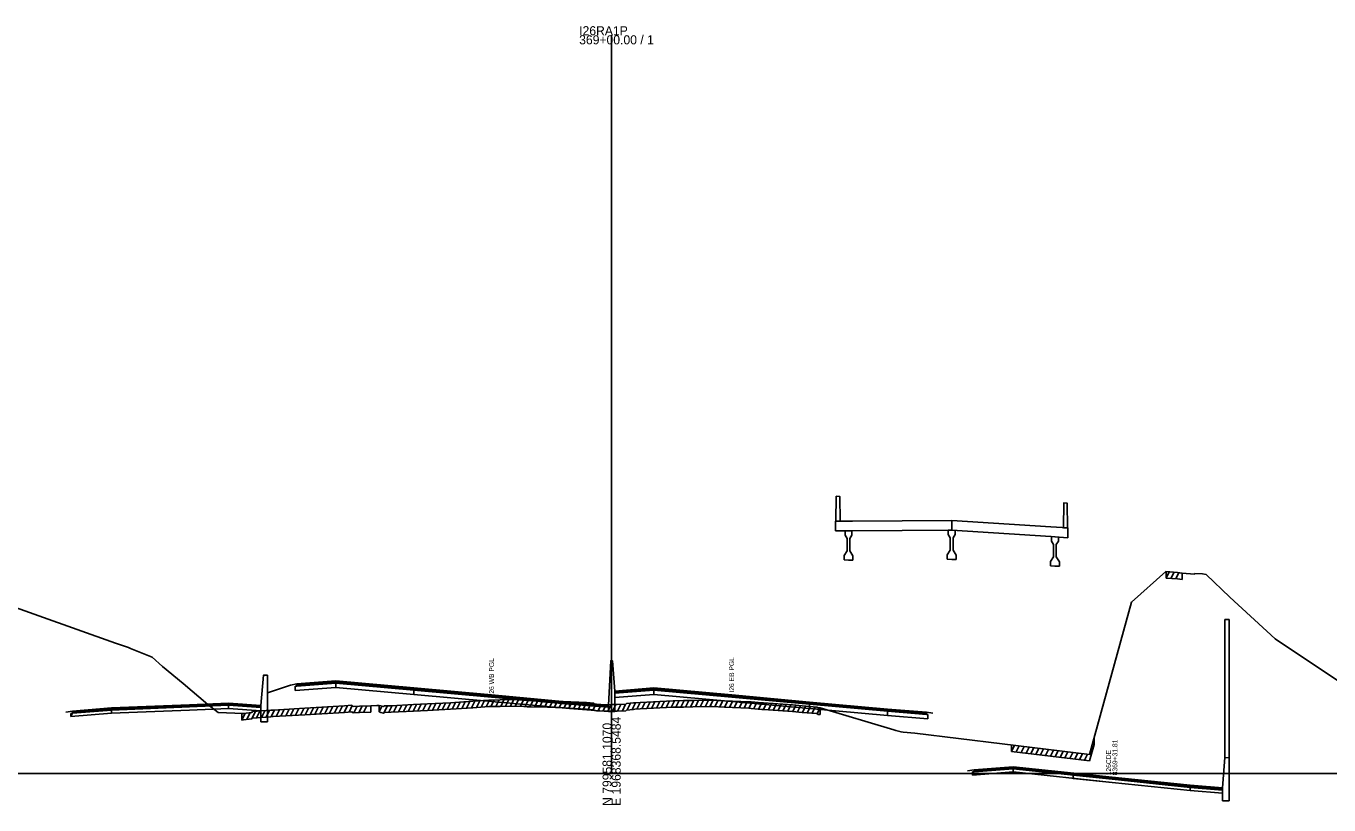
# Model space of a CAD drawing. Extents: x 1017 to 19997, y -1947 to 50737.
# Drawn here: x 14419.5 to 14821.1, y 18990.3 to 19230.3 of the extents above; entities that cross this region are included whole.
import ezdxf

# ---------------------------------------------------------------- set-up
doc = ezdxf.new("R2010")
doc.units = 0
for name, color, linetype in [('RD_GPK_XS_Cell', 7, 'Continuous'), ('RD_XS_Base', 7, 'Continuous'), ('RD_XS_ExGround', 7, 'Continuous'), ('RD_XS_ExPaveRet', 7, 'Continuous'), ('RD_XS_Greenside', 7, 'Continuous'), ('RD_XS_MedBWall', 7, 'Continuous'), ('RD_XS_Pave', 7, 'Continuous'), ('RD_XS_PaveOvlay', 7, 'Continuous'), ('RD_XS_TX_Notes', 7, 'Continuous')]:
    doc.layers.add(name, color=color, linetype=linetype)

msp = doc.modelspace()

# ---------------------------------------------------------------- linework, layer by layer
at = {"layer": 'RD_GPK_XS_Cell'}
for p, q in [((14600, 19000), (14600, 19227.46)), ((14000, 19000), (14600, 19000)), ((14600, 19000), (15200, 19000))]:
    msp.add_line(p, q, dxfattribs=at)
at = {"layer": 'RD_XS_Base'}
for points in [[(14502.5, 19026.87), (14503, 19026.91), (14515, 19027.86)], [(14502.5, 19025.53), (14502.5, 19026.87)], [(14515, 19027.86), (14515, 19026.52)], [(14515, 19026.52), (14502.5, 19025.53)], [(14539.05, 19024.34), (14515, 19026.52)], [(14539.05, 19025.68), (14539.05, 19024.34)], [(14539.05, 19024.34), (14563, 19022.18), (14587, 19020)], [(14601, 19023.41), (14601, 19024.75)], [(14613, 19024.35), (14601, 19023.41)], [(14613, 19024.35), (14613, 19025.69)], [(14660.95, 19020), (14637, 19022.18), (14613, 19024.35)], [(14433.3, 19017.51), (14433.8, 19018.55), (14445.83, 19019.54)], [(14433.3, 19018.51), (14433.8, 19018.55), (14445.83, 19019.54)], [(14481.89, 19020.06), (14469.87, 19019.55), (14445.83, 19018.54)], [(14445.83, 19019.54), (14445.83, 19018.54)], [(14481.89, 19021.06), (14481.89, 19020.06)], [(14491.91, 19019.28), (14481.89, 19020.06)], [(14491.91, 19020.29), (14491.91, 19019.29)], [(14493.91, 19020.75), (14493.91, 19019.41)], [(14599, 19020.4), (14587, 19021.34)], [(14587, 19021.34), (14587, 19020)], [(14587, 19020), (14599, 19019.06)], [(14599, 19019.06), (14599, 19020.4)], [(14660.95, 19020), (14660.95, 19021.34)], [(14685, 19017.83), (14660.95, 19020)], [(14685, 19019.17), (14685, 19017.83)], [(14697.5, 19018.17), (14697, 19018.21), (14685, 19019.17)], [(14445.83, 19018.54), (14433.3, 19017.51)], [(14433.3, 19017.51), (14433.3, 19018.51)], [(14685, 19017.83), (14697.5, 19016.83)], [(14697.5, 19016.83), (14697.5, 19018.17)], [(14711.23, 19000.47), (14711.73, 19000.51), (14723.74, 19001.46)], [(14711.23, 18999.47), (14711.23, 19000.47)], [(14723.74, 19000.46), (14711.23, 18999.47)], [(14723.74, 19000.46), (14723.74, 19001.46)], [(14778.3, 18994.71), (14754.29, 18997.24), (14723.74, 19000.46)], [(14742.29, 18999.5), (14742.29, 18998.5)], [(14778.3, 18994.71), (14754.29, 18997.24), (14742.29, 18998.5)], [(14778.3, 18995.71), (14788.3, 18994.9)], [(14778.3, 18994.71), (14778.3, 18995.71)], [(14788.3, 18993.9), (14778.3, 18994.71)], [(14788.3, 18994.9), (14788.3, 18993.9)]]:
    msp.add_lwpolyline(points, dxfattribs=at)
at = {"layer": 'RD_XS_ExGround'}
msp.add_lwpolyline([(14411.64, 19052.78), (14447.11, 19040.19), (14451.13, 19038.8), (14451.75, 19038.56), (14458.43, 19035.84), (14461.57, 19032.97), (14467.95, 19027.76), (14475.51, 19021.29), (14478.77, 19018.83), (14483.83, 19018.6), (14486.06, 19018.47), (14486.54, 19018.48), (14489.11, 19018.82), (14489.35, 19019.09), (14495.01, 19019.49), (14495.73, 19019.54), (14505.42, 19020.09), (14512.38, 19020.53), (14515.87, 19020.73), (14517.68, 19020.84), (14519.94, 19021), (14520.29, 19020.65), (14522.29, 19020.75), (14525.81, 19020.88), (14527.64, 19020.94), (14528.31, 19020.95), (14528.86, 19020.83), (14529.71, 19020.63), (14529.97, 19020.81), (14532.03, 19020.88), (14538.95, 19021.22), (14543.2, 19021.44), (14550.34, 19021.77), (14557.26, 19022.23), (14562.13, 19022.6), (14565.67, 19022.68), (14569, 19022.78), (14572.92, 19022.61), (14574, 19022.58), (14575, 19022.55), (14580.27, 19022.4), (14585.04, 19022.18), (14592.24, 19021.86), (14594.52, 19021.64), (14594.85, 19021.37), (14595.31, 19021.33), (14598.07, 19021.15), (14600, 19021.21), (14600.58, 19021.22), (14601.11, 19021.24), (14601.7, 19021.25), (14604.37, 19021.32), (14604.57, 19021.54), (14606.71, 19021.74), (14607.19, 19021.79), (14608.84, 19021.87), (14618.98, 19022.4), (14622.15, 19022.46), (14624.98, 19022.51), (14630.52, 19022.61), (14630.98, 19022.62), (14634.81, 19022.43), (14642.27, 19022.11), (14643.02, 19022.07), (14646.34, 19021.76), (14646.78, 19021.72), (14655.77, 19021.11), (14658.68, 19020.84), (14663.26, 19020.45), (14663.61, 19020.2), (14664.24, 19020.18), (14687.01, 19013.44), (14687.55, 19013.29), (14689.23, 19012.8), (14689.81, 19012.77), (14693.46, 19012.44), (14747.32, 19005.86), (14760.28, 19052.76), (14770.85, 19062.22), (14774.38, 19061.93), (14775.9, 19061.77), (14779.66, 19061.42), (14779.67, 19061.57), (14782.11, 19061.47), (14783.24, 19061.28), (14790.55, 19054.35), (14804.5, 19041.45), (14828.39, 19025.61)], dxfattribs=at)
at = {"layer": 'RD_XS_ExPaveRet'}
for p, q in [((14770.91, 19060.22), (14770.91, 19062.22)), ((14770.91, 19060.22), (14771.87, 19062.14)), ((14770.91, 19060.22), (14774.38, 19059.93)), ((14772.41, 19060.09), (14773.37, 19062.01)), ((14773.91, 19059.97), (14774.86, 19061.88)), ((14774.38, 19059.93), (14775.9, 19059.77)), ((14775.9, 19061.77), (14775.9, 19059.77)), ((14487.56, 19016.62), (14488.63, 19018.76)), ((14489.06, 19016.81), (14490.23, 19019.15)), ((14490.56, 19017.17), (14491.59, 19019.25)), ((14492.06, 19017.28), (14493.09, 19019.35)), ((14493.56, 19017.39), (14494.59, 19019.46)), ((14495.06, 19017.49), (14496.09, 19019.56)), ((14496.56, 19017.59), (14497.59, 19019.64)), ((14498.06, 19017.67), (14499.09, 19019.73)), ((14499.56, 19017.76), (14500.59, 19019.82)), ((14501.06, 19017.84), (14502.09, 19019.9)), ((14502.56, 19017.93), (14503.59, 19019.99)), ((14504.06, 19018.01), (14505.09, 19020.07)), ((14505.56, 19018.1), (14506.59, 19020.17)), ((14507.06, 19018.2), (14508.09, 19020.26)), ((14508.56, 19018.29), (14509.59, 19020.36)), ((14510.06, 19018.39), (14511.09, 19020.45)), ((14511.56, 19018.48), (14512.59, 19020.55)), ((14513.06, 19018.57), (14514.09, 19020.63)), ((14514.56, 19018.66), (14515.59, 19020.72)), ((14515.87, 19018.73), (14517.68, 19018.84)), ((14516.06, 19018.75), (14517.09, 19020.8)), ((14517.56, 19018.83), (14518.59, 19020.9)), ((14517.68, 19018.84), (14519.94, 19019)), ((14519.06, 19018.94), (14520.04, 19020.9)), ((14519.94, 19019), (14520.29, 19018.65)), ((14520.29, 19018.65), (14522.29, 19018.75)), ((14520.56, 19018.67), (14521.58, 19020.71)), ((14522.06, 19018.74), (14523.08, 19020.78)), ((14522.29, 19018.75), (14525.81, 19018.88)), ((14523.56, 19018.8), (14524.58, 19020.84)), ((14525.81, 19020.88), (14525.81, 19018.88)), ((14528.31, 19018.95), (14528.31, 19020.95)), ((14528.31, 19018.95), (14529.21, 19020.75)), ((14528.31, 19018.95), (14528.86, 19018.83)), ((14528.86, 19018.83), (14529.71, 19018.63)), ((14529.71, 19018.63), (14529.97, 19018.81)), ((14529.81, 19018.7), (14530.88, 19020.84)), ((14529.97, 19018.81), (14532.03, 19018.88)), ((14531.31, 19018.86), (14532.33, 19020.9)), ((14532.03, 19018.88), (14538.95, 19019.22)), ((14532.81, 19018.92), (14533.83, 19020.97)), ((14534.31, 19018.99), (14535.33, 19021.04)), ((14535.81, 19019.06), (14536.83, 19021.11)), ((14537.31, 19019.14), (14538.33, 19021.19)), ((14538.81, 19019.21), (14539.83, 19021.26)), ((14538.95, 19019.22), (14543.2, 19019.44)), ((14540.31, 19019.29), (14541.33, 19021.34)), ((14541.81, 19019.37), (14542.83, 19021.43)), ((14543.2, 19019.44), (14550.34, 19019.77)), ((14543.31, 19019.45), (14544.33, 19021.5)), ((14544.81, 19019.52), (14545.83, 19021.57)), ((14546.31, 19019.59), (14547.33, 19021.63)), ((14547.81, 19019.66), (14548.83, 19021.7)), ((14549.31, 19019.72), (14550.33, 19021.77)), ((14550.34, 19019.77), (14557.26, 19020.23)), ((14550.81, 19019.8), (14551.84, 19021.87)), ((14552.31, 19019.9), (14553.34, 19021.97)), ((14553.81, 19020), (14554.84, 19022.07)), ((14555.31, 19020.1), (14556.34, 19022.17)), ((14556.81, 19020.2), (14557.84, 19022.28)), ((14557.26, 19020.23), (14562.13, 19020.6)), ((14558.31, 19020.31), (14559.35, 19022.39)), ((14559.81, 19020.42), (14560.85, 19022.5)), ((14561.31, 19020.54), (14562.34, 19022.6)), ((14562.13, 19020.6), (14565.67, 19020.68)), ((14562.81, 19020.61), (14563.82, 19022.64)), ((14564.31, 19020.65), (14565.32, 19022.67)), ((14565.67, 19020.68), (14569, 19020.78)), ((14565.81, 19020.68), (14566.82, 19022.71)), ((14567.31, 19020.73), (14568.32, 19022.76)), ((14568.81, 19020.77), (14569.79, 19022.74)), ((14569, 19020.78), (14572.92, 19020.61)), ((14570.31, 19020.72), (14571.29, 19022.68)), ((14571.81, 19020.66), (14572.79, 19022.62)), ((14572.92, 19020.61), (14574, 19020.58)), ((14573.31, 19020.6), (14574.29, 19022.57)), ((14574, 19020.58), (14575, 19020.55)), ((14574.81, 19020.55), (14575.79, 19022.53)), ((14575, 19020.55), (14580.27, 19020.4)), ((14576.31, 19020.51), (14577.29, 19022.49)), ((14577.81, 19020.47), (14578.79, 19022.44)), ((14579.31, 19020.43), (14580.29, 19022.4)), ((14580.27, 19020.4), (14585.04, 19020.18)), ((14580.81, 19020.38), (14581.78, 19022.33)), ((14582.31, 19020.31), (14583.28, 19022.26)), ((14583.81, 19020.24), (14584.78, 19022.19)), ((14585.04, 19020.18), (14592.24, 19019.86)), ((14585.31, 19020.17), (14586.29, 19022.12)), ((14586.81, 19020.1), (14587.79, 19022.06)), ((14588.31, 19020.03), (14589.29, 19021.99)), ((14589.81, 19019.97), (14590.79, 19021.93)), ((14591.31, 19019.9), (14592.28, 19021.86)), ((14592.24, 19019.86), (14594.52, 19019.64)), ((14592.81, 19019.81), (14593.76, 19021.71)), ((14594.31, 19019.66), (14595.15, 19021.35)), ((14594.52, 19019.64), (14594.85, 19019.37)), ((14594.85, 19019.37), (14595.31, 19019.33)), ((14595.31, 19019.33), (14598.07, 19019.15)), ((14595.81, 19019.3), (14596.77, 19021.23)), ((14597.31, 19019.2), (14598.28, 19021.15)), ((14598.07, 19019.15), (14600, 19019.21)), ((14598.81, 19019.17), (14599.82, 19021.2)), ((14600, 19019.21), (14600.58, 19019.22)), ((14600.31, 19019.21), (14601.32, 19021.24)), ((14600.58, 19019.22), (14601.11, 19019.24)), ((14601.11, 19019.24), (14601.7, 19019.25)), ((14601.7, 19019.25), (14604.37, 19019.32)), ((14601.81, 19019.25), (14602.82, 19021.28)), ((14603.31, 19019.29), (14604.32, 19021.32)), ((14604.37, 19019.32), (14604.57, 19019.54)), ((14604.57, 19019.54), (14606.71, 19019.74)), ((14604.81, 19019.56), (14605.86, 19021.66)), ((14606.31, 19019.7), (14607.35, 19021.79)), ((14606.71, 19019.74), (14607.19, 19019.79)), ((14607.19, 19019.79), (14608.84, 19019.87)), ((14607.81, 19019.82), (14608.83, 19021.87)), ((14608.84, 19019.87), (14618.98, 19020.4)), ((14609.31, 19019.9), (14610.33, 19021.95)), ((14610.81, 19019.98), (14611.83, 19022.03)), ((14612.31, 19020.05), (14613.33, 19022.11)), ((14613.81, 19020.13), (14614.83, 19022.19)), ((14615.31, 19020.21), (14616.33, 19022.27)), ((14616.81, 19020.29), (14617.83, 19022.34)), ((14618.31, 19020.37), (14619.33, 19022.41)), ((14618.98, 19020.4), (14622.15, 19020.46)), ((14619.81, 19020.42), (14620.82, 19022.44)), ((14621.31, 19020.45), (14622.32, 19022.47)), ((14622.15, 19020.46), (14624.98, 19020.51)), ((14622.81, 19020.47), (14623.81, 19022.49)), ((14624.31, 19020.5), (14625.31, 19022.51)), ((14624.98, 19020.51), (14630.52, 19020.61)), ((14625.81, 19020.52), (14626.82, 19022.54)), ((14627.31, 19020.55), (14628.32, 19022.57)), ((14628.81, 19020.58), (14629.82, 19022.6)), ((14630.31, 19020.6), (14631.31, 19022.6)), ((14630.52, 19020.61), (14630.98, 19020.62)), ((14630.98, 19020.62), (14634.81, 19020.43)), ((14631.81, 19020.58), (14632.78, 19022.53)), ((14633.31, 19020.5), (14634.28, 19022.45)), ((14634.81, 19020.43), (14635.79, 19022.39)), ((14634.81, 19020.43), (14642.27, 19020.11)), ((14636.31, 19020.36), (14637.29, 19022.32)), ((14637.81, 19020.3), (14638.79, 19022.26)), ((14639.31, 19020.23), (14640.29, 19022.19)), ((14640.81, 19020.17), (14641.79, 19022.13)), ((14642.27, 19020.11), (14643.02, 19020.07)), ((14642.31, 19020.11), (14643.28, 19022.05)), ((14643.02, 19020.07), (14646.34, 19019.76)), ((14643.81, 19020), (14644.76, 19021.91)), ((14645.31, 19019.86), (14646.26, 19021.77)), ((14646.34, 19019.76), (14646.78, 19019.72)), ((14646.78, 19019.72), (14655.77, 19019.11)), ((14646.81, 19019.72), (14647.77, 19021.65)), ((14648.31, 19019.62), (14649.27, 19021.55)), ((14649.81, 19019.51), (14650.77, 19021.45)), ((14651.31, 19019.41), (14652.27, 19021.34)), ((14652.81, 19019.31), (14653.77, 19021.24)), ((14654.31, 19019.21), (14655.27, 19021.14)), ((14655.77, 19019.11), (14658.68, 19018.84)), ((14655.81, 19019.1), (14656.76, 19021.02)), ((14657.31, 19018.97), (14658.26, 19020.88)), ((14658.68, 19018.84), (14663.26, 19018.45)), ((14658.81, 19018.83), (14659.77, 19020.75)), ((14660.31, 19018.7), (14661.27, 19020.62)), ((14661.81, 19018.57), (14662.77, 19020.49)), ((14663.31, 19018.42), (14664.19, 19020.18)), ((14664.24, 19020.18), (14664.24, 19018.18)), ((14486.06, 19016.47), (14487.1, 19018.56)), ((14486.06, 19016.47), (14486.06, 19018.47)), ((14486.06, 19016.47), (14486.54, 19016.48)), ((14486.54, 19016.48), (14489.11, 19016.82)), ((14489.11, 19016.82), (14489.35, 19017.09)), ((14489.35, 19017.09), (14495.01, 19017.49)), ((14495.01, 19017.49), (14495.73, 19017.54)), ((14495.73, 19017.54), (14505.42, 19018.09)), ((14505.42, 19018.09), (14512.38, 19018.53)), ((14512.38, 19018.53), (14515.87, 19018.73)), ((14663.26, 19018.45), (14663.61, 19018.2)), ((14663.61, 19018.2), (14664.24, 19018.18)), ((14748.72, 19010.92), (14748.72, 19008.92)), ((14723.22, 19006.8), (14723.22, 19008.8)), ((14723.22, 19006.8), (14724.16, 19008.69)), ((14723.22, 19006.8), (14747.32, 19003.86)), ((14724.72, 19006.62), (14725.66, 19008.5)), ((14726.22, 19006.44), (14727.16, 19008.32)), ((14727.72, 19006.25), (14728.66, 19008.14)), ((14729.22, 19006.07), (14730.16, 19007.96)), ((14730.72, 19005.89), (14731.66, 19007.77)), ((14732.22, 19005.7), (14733.16, 19007.59)), ((14733.72, 19005.52), (14734.66, 19007.41)), ((14735.22, 19005.34), (14736.16, 19007.22)), ((14736.72, 19005.16), (14737.66, 19007.04)), ((14738.22, 19004.97), (14739.16, 19006.86)), ((14747.32, 19003.86), (14748.72, 19008.92)), ((14739.72, 19004.79), (14740.66, 19006.67)), ((14741.22, 19004.61), (14742.16, 19006.49)), ((14742.72, 19004.42), (14743.66, 19006.31)), ((14744.22, 19004.24), (14745.16, 19006.13)), ((14745.72, 19004.06), (14746.66, 19005.94))]:
    msp.add_line(p, q, dxfattribs=at)
at = {"layer": 'RD_XS_Greenside'}
for points in [[(14501, 19027.26), (14493.91, 19024.89)], [(14503, 19027.58), (14501, 19027.26)], [(14433.8, 19019.19), (14431.8, 19018.86)], [(14697, 19018.88), (14699, 19018.55)], [(14711.73, 19001.14), (14709.73, 19000.83)]]:
    msp.add_lwpolyline(points, dxfattribs=at)
at = {"layer": 'RD_XS_MedBWall'}
for points in [[(14789.05, 19004.88), (14789.05, 19047.42)], [(14789.05, 19047.42), (14790.3, 19047.41)], [(14790.3, 19047.41), (14790.3, 18991.53)], [(14599, 19021.05), (14599.75, 19034.74), (14600.25, 19034.74), (14601, 19025.4)], [(14493.91, 19030.26), (14492.66, 19030.26), (14491.91, 19020.92)], [(14493.91, 19015.96), (14493.91, 19030.26)], [(14601, 19025.4), (14601, 19019.05)], [(14491.91, 19020.92), (14491.91, 19015.96)], [(14599, 19019.05), (14599, 19021.05)], [(14601, 19019.05), (14599, 19019.05)], [(14491.91, 19015.96), (14493.91, 19015.96)], [(14788.3, 18995.54), (14789.05, 19004.88), (14790.3, 19004.87)], [(14788.3, 18995.54), (14789.05, 19004.88)], [(14790.3, 19004.87), (14790.3, 18991.53)], [(14788.3, 18991.54), (14788.3, 18995.54)], [(14790.3, 18991.53), (14788.3, 18991.54)]]:
    msp.add_lwpolyline(points, dxfattribs=at)
at = {"layer": 'RD_XS_Pave'}
for points in [[(14515, 19027.86), (14503, 19026.91)], [(14503, 19026.91), (14503, 19027.24)], [(14515, 19028.2), (14539.05, 19026.02)], [(14515, 19027.86), (14515, 19028.2)], [(14539.05, 19025.68), (14515, 19027.86)], [(14539.05, 19026.02), (14539.05, 19025.68)], [(14587, 19021.34), (14563, 19023.52), (14539.05, 19025.68)], [(14613, 19026.03), (14601, 19025.09)], [(14601, 19024.75), (14613, 19025.69)], [(14601, 19025.09), (14601, 19024.75)], [(14613, 19025.69), (14613, 19026.03)], [(14660.95, 19021.68), (14637, 19023.85), (14613, 19026.03)], [(14613, 19025.69), (14637, 19023.52), (14660.95, 19021.34)], [(14445.83, 19019.86), (14433.8, 19018.87)], [(14433.8, 19018.55), (14445.83, 19019.54)], [(14433.8, 19018.87), (14433.8, 19018.55)], [(14481.89, 19021.38), (14469.87, 19020.87), (14445.83, 19019.86)], [(14445.83, 19019.54), (14469.87, 19020.55), (14481.89, 19021.06)], [(14445.83, 19019.86), (14445.83, 19019.54)], [(14481.89, 19021.06), (14481.89, 19021.38)], [(14481.89, 19021.38), (14491.91, 19020.6)], [(14491.91, 19020.28), (14481.89, 19021.06)], [(14491.91, 19020.61), (14491.91, 19020.29)], [(14491.91, 19020.6), (14491.91, 19020.28)], [(14493.91, 19020.75), (14493.91, 19021.09)], [(14587, 19021.68), (14587, 19021.34)], [(14587, 19021.68), (14599, 19020.74)], [(14599, 19020.74), (14599, 19020.4)], [(14660.95, 19021.68), (14685, 19019.51)], [(14660.95, 19021.34), (14660.95, 19021.68)], [(14685, 19019.17), (14660.95, 19021.34)], [(14685, 19019.51), (14685, 19019.17)], [(14685, 19019.17), (14697, 19018.21)], [(14697, 19018.21), (14697, 19018.55)], [(14711.73, 19000.83), (14723.74, 19001.77)], [(14723.74, 19001.46), (14711.73, 19000.51)], [(14711.73, 19000.51), (14711.73, 19000.83)], [(14778.3, 18996.03), (14754.29, 18998.56), (14723.74, 19001.77)], [(14723.74, 19001.77), (14723.74, 19001.46)], [(14723.74, 19001.46), (14754.29, 18998.24), (14778.3, 18995.71)], [(14778.3, 18996.03), (14754.29, 18998.56), (14742.29, 18999.82)], [(14742.29, 18999.82), (14742.29, 18999.5)], [(14742.29, 18999.5), (14754.29, 18998.24), (14778.3, 18995.71)], [(14778.3, 18995.71), (14778.3, 18996.03)], [(14778.3, 18996.03), (14788.3, 18995.22)], [(14788.3, 18995.22), (14788.3, 18994.9)]]:
    msp.add_lwpolyline(points, dxfattribs=at)
at = {"layer": 'RD_XS_PaveOvlay'}
for points in [[(14670.41, 19077.74), (14670.3, 19085.37), (14669.24, 19085.4), (14669.13, 19077.73)], [(14739.23, 19075.74), (14739.33, 19083.37), (14740.39, 19083.33), (14740.5, 19075.66)], [(14704.82, 19077.97), (14674.23, 19077.77), (14669.03, 19077.73)], [(14669.03, 19077.73), (14669.03, 19074.73)], [(14669.03, 19074.73), (14674.23, 19074.77), (14704.82, 19074.97)], [(14669.13, 19077.73), (14670.41, 19077.74)], [(14704.82, 19074.97), (14703.75, 19074.97)], [(14703.75, 19074.97), (14703.75, 19073.67)], [(14704.82, 19074.97), (14704.82, 19077.97)], [(14704.82, 19077.97), (14735.4, 19076), (14740.61, 19075.65)], [(14704.82, 19074.97), (14705.88, 19074.91)], [(14740.61, 19072.65), (14735.4, 19073), (14704.82, 19074.97)], [(14740.5, 19075.66), (14739.23, 19075.74)], [(14740.61, 19075.65), (14740.61, 19072.65)], [(14674.07, 19074.77), (14673.01, 19074.76), (14671.95, 19074.75)], [(14671.95, 19074.75), (14671.95, 19073.45)], [(14671.95, 19073.45), (14672.58, 19072.44)], [(14672.58, 19072.44), (14672.58, 19068.6)], [(14673.43, 19072.41), (14674.07, 19073.4)], [(14673.43, 19068.58), (14673.43, 19072.41)], [(14674.07, 19073.4), (14674.07, 19074.77)], [(14703.75, 19073.67), (14704.39, 19072.65)], [(14704.39, 19072.65), (14704.39, 19068.82)], [(14705.88, 19073.61), (14705.24, 19072.63)], [(14705.24, 19072.63), (14705.24, 19068.8)], [(14705.88, 19074.91), (14705.88, 19073.61)], [(14735.56, 19072.99), (14736.62, 19072.92), (14737.69, 19072.85)], [(14735.56, 19071.62), (14735.56, 19072.99)], [(14736.2, 19070.6), (14735.56, 19071.62)], [(14737.69, 19071.55), (14737.05, 19070.57)], [(14737.69, 19072.85), (14737.69, 19071.55)], [(14672.58, 19068.6), (14671.63, 19067.13)], [(14671.63, 19067.13), (14671.63, 19065.79)], [(14674.39, 19067.06), (14673.43, 19068.58)], [(14674.39, 19065.72), (14674.39, 19067.06)], [(14704.39, 19068.82), (14703.44, 19067.34)], [(14703.44, 19067.34), (14703.44, 19066.01)], [(14705.24, 19068.8), (14706.2, 19067.27)], [(14706.2, 19067.27), (14706.2, 19065.94)], [(14736.2, 19066.76), (14736.2, 19070.6)], [(14737.05, 19070.57), (14737.05, 19066.73)], [(14671.63, 19065.79), (14673.01, 19065.76), (14674.39, 19065.72)], [(14703.44, 19066.01), (14704.82, 19065.97)], [(14706.2, 19065.94), (14704.82, 19065.97)], [(14735.24, 19065.3), (14736.2, 19066.76)], [(14735.24, 19063.96), (14735.24, 19065.3)], [(14738, 19063.87), (14736.62, 19063.92), (14735.24, 19063.96)], [(14737.05, 19066.73), (14738, 19065.2)], [(14738, 19065.2), (14738, 19063.87)], [(14503, 19027.58), (14515, 19028.54)], [(14515, 19028.2), (14503, 19027.24)], [(14503, 19027.24), (14503, 19027.58)], [(14515, 19028.54), (14515, 19028.2)], [(14539.05, 19026.36), (14515, 19028.54)], [(14539.05, 19026.36), (14563, 19024.19), (14587, 19022.01)], [(14539.05, 19026.02), (14539.05, 19026.36)], [(14587, 19021.68), (14563, 19023.85), (14539.05, 19026.02)], [(14613, 19026.36), (14601, 19025.4)], [(14601, 19025.4), (14601, 19025.09)], [(14613, 19026.03), (14613, 19026.36)], [(14660.95, 19022.02), (14637, 19024.19), (14613, 19026.36)], [(14445.83, 19020.18), (14433.8, 19019.19)], [(14433.8, 19019.19), (14433.8, 19018.87)], [(14445.83, 19020.18), (14469.87, 19021.19), (14481.89, 19021.7)], [(14445.83, 19019.86), (14445.83, 19020.18)], [(14481.89, 19021.7), (14481.89, 19021.38)], [(14481.89, 19021.7), (14491.91, 19020.92)], [(14491.91, 19020.92), (14491.91, 19020.6)], [(14491.91, 19020.92), (14491.91, 19020.61)], [(14493.91, 19021.09), (14493.91, 19021.43)], [(14587, 19022.01), (14587, 19021.68)], [(14587, 19022.01), (14599, 19021.05)], [(14599, 19021.05), (14599, 19020.74)], [(14660.95, 19022.02), (14685, 19019.84)], [(14660.95, 19021.68), (14660.95, 19022.02)], [(14685, 19019.84), (14697, 19018.88)], [(14685, 19019.51), (14685, 19019.84)], [(14697, 19018.55), (14685, 19019.51)], [(14697, 19018.88), (14697, 19018.55)], [(14723.74, 19002.09), (14711.73, 19001.14)], [(14711.73, 19001.14), (14711.73, 19000.83)], [(14723.74, 19002.09), (14754.29, 18998.88), (14778.3, 18996.35)], [(14723.74, 19001.77), (14723.74, 19002.09)], [(14742.29, 19000.14), (14754.29, 18998.88), (14778.3, 18996.35)], [(14742.29, 18999.82), (14742.29, 19000.14)], [(14778.3, 18996.35), (14778.3, 18996.03)], [(14778.3, 18996.35), (14788.3, 18995.54)], [(14788.3, 18995.54), (14788.3, 18995.22)]]:
    msp.add_lwpolyline(points, dxfattribs=at)

# ---------------------------------------------------------------- texts
at = {"layer": 'RD_GPK_XS_Cell'}
for s, p in [('369+00.00 / 1', (14590, 19224.66)), ('I26RA1P', (14590, 19227.46))]:
    msp.add_text(s, height=2.8, dxfattribs=at).set_placement(p)
for s, p in [('N 799581.1070', (14600, 18990)), ('E 1968368.5484', (14602.8, 18990))]:
    msp.add_text(s, height=2.8, rotation=90, dxfattribs=at).set_placement(p)
at = {"layer": 'RD_XS_TX_Notes'}
for s, p in [('I26 WB PGL', (14563.75, 19024.01)), ('I26 EB PGL', (14637.75, 19024.92)), (' 126CDE', (14753.92, 18998.85)), (' 8369+31.81', (14755.88, 18998.85))]:
    msp.add_text(s, height=1.5, rotation=90, dxfattribs=at).set_placement(p)

doc.saveas('drawing.dxf')
